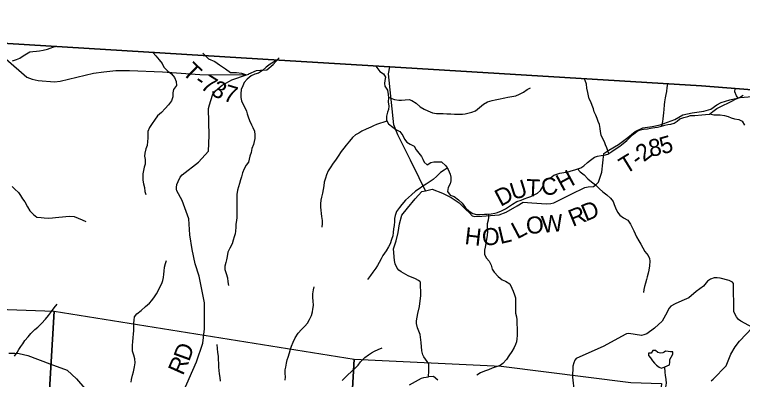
# Model space of a CAD drawing. Extents: x 1624196 to 2029251, y 146837 to 440034.
# Drawn here: x 1898481 to 1911289, y 305256 to 311680 of the extents above; entities that cross this region are included whole.
import ezdxf

# ---------------------------------------------------------------- set-up
doc = ezdxf.new("R2010")
doc.units = 0
for name, color, linetype in [('GM_X_Adjacent_County', 7, 'Continuous'), ('GM_X_County', 7, 'Continuous'), ('GM_X_County_Road', 7, 'Continuous'), ('GM_X_Minor_Lake', 7, 'Continuous'), ('GM_X_Minor_River', 7, 'Continuous'), ('GM_X_Section', 7, 'Continuous'), ('GM_X_Township', 7, 'Continuous'), ('GM_X_Township_Road', 7, 'Continuous'), ('GM_X_Township_Road_Text', 7, 'Continuous'), ('GM_X_Township_ROW', 7, 'Continuous')]:
    doc.layers.add(name, color=color, linetype=linetype)

msp = doc.modelspace()

# ---------------------------------------------------------------- linework, layer by layer
at = {"layer": 'GM_X_Adjacent_County'}
msp.add_lwpolyline([(1940473, 308073), (1934622, 308532), (1932946, 308617), (1931071, 308772), (1925774, 309211), (1919831, 309702), (1917959, 309848), (1915440, 310045), (1915329, 310054), (1912652, 310262), (1910567, 310425), (1905084, 310759), (1903135, 310878), (1901800, 310959), (1897304, 311233), (1895508, 311379), (1894252, 311474), (1894019, 315798), (1893959, 316894), (1894263, 318800), (1894856, 322668), (1894919, 323647), (1895188, 327845), (1895523, 333111)], dxfattribs=at)
at = {"layer": 'GM_X_County'}
msp.add_lwpolyline([(1897304, 311233), (1901800, 310959), (1903135, 310878), (1905084, 310759), (1910567, 310425), (1912652, 310262), (1915329, 310054), (1915440, 310045), (1917959, 309848), (1919831, 309702), (1925774, 309211), (1925256, 303586), (1924887, 299587), (1924469, 293153), (1924414, 292311), (1923726, 285166), (1923342, 280921)], dxfattribs=at)
at = {"layer": 'GM_X_County_Road'}
for points in [[(1905432, 305163), (1905639, 305281), (1905683, 305291), (1905764, 305304), (1905772, 305406), (1905768, 305533), (1905683, 305651), (1905666, 305690), (1905647, 305760), (1905636, 305908), (1905617, 306047), (1905571, 306165), (1905556, 306239), (1905554, 306285), (1905576, 306416), (1905607, 306540), (1905632, 306736), (1905627, 306967), (1905614, 306982), (1905591, 306999), (1905535, 307025), (1905407, 307078), (1905282, 307149), (1905242, 307178), (1905214, 307217), (1905178, 307291), (1905164, 307348), (1905147, 307556), (1905194, 307694), (1905231, 307842), (1905252, 307993), (1905296, 308147), (1905395, 308269), (1905528, 308433), (1905647, 308565), (1905710, 308579), (1905600, 308807), (1905447, 309119), (1905225, 309565), (1905156, 309741), (1905062, 310634), (1905084, 310759)], [(1910738, 305234), (1910772, 305261), (1911003, 305497), (1911083, 305701), (1911159, 305829), (1911238, 305928), (1911465, 306173), (1911259, 306280), (1911222, 306312), (1911186, 306360), (1911148, 306422), (1911140, 306451), (1911135, 306946), (1911117, 306967), (1911100, 306977), (1911053, 306995), (1910899, 307041), (1910843, 307047), (1910791, 307044), (1910725, 307019), (1910672, 306984), (1910602, 306896), (1910473, 306802), (1910347, 306693), (1910222, 306641), (1910108, 306587), (1910028, 306544), (1909999, 306508), (1909935, 306386), (1909874, 306284), (1909741, 306160), (1909605, 306056), (1909556, 306039), (1909511, 306028), (1909399, 306047), (1909293, 306065), (1909252, 306057), (1909226, 306046), (1908851, 305839), (1908363, 305624), (1908341, 305595), (1908320, 305549), (1908305, 305490), (1908300, 305298), (1908329, 305035)], [(1898380, 305719), (1898484, 305721), (1898563, 305713), (1898712, 305679), (1899102, 305528), (1899404, 305419), (1899570, 305265), (1900124, 304625)], [(1905929, 305241), (1905855, 305310), (1905764, 305304)]]:
    msp.add_lwpolyline(points, dxfattribs=at)
at = {"layer": 'GM_X_Minor_Lake'}
for points in [[(1909912, 305735), (1909890, 305723), (1909846, 305717), (1909802, 305729), (1909762, 305765), (1909714, 305765), (1909684, 305717), (1909638, 305719), (1909634, 305675), (1909670, 305635), (1909704, 305585), (1909740, 305545), (1909780, 305506), (1909822, 305472), (1909868, 305454), (1909921, 305477)], [(1909921, 305477), (1910008, 305514), (1910014, 305558), (1910012, 305604), (1910034, 305648), (1910064, 305699), (1910064, 305741), (1910022, 305743), (1909982, 305749), (1909938, 305751), (1909912, 305735)]]:
    msp.add_lwpolyline(points, dxfattribs=at)
at = {"layer": 'GM_X_Minor_River'}
for points in [[(1898445, 310867), (1898517, 310889), (1898571, 310911), (1898635, 310951), (1898690, 310987), (1898752, 311023), (1898802, 311031), (1898866, 311035), (1898920, 311039), (1898986, 311050), (1899058, 311072), (1899108, 311086), (1899171, 311112), (1899199, 311119)], [(1900912, 311014), (1900965, 310950), (1901027, 310884), (1901077, 310820), (1901110, 310756), (1901180, 310682), (1901242, 310638), (1901294, 310569), (1901326, 310501), (1901328, 310429), (1901280, 310361), (1901268, 310299), (1901268, 310229), (1901244, 310163), (1901192, 310091), (1901132, 310023), (1901065, 309957), (1900999, 309898), (1900943, 309820), (1900905, 309762), (1900853, 309692), (1900825, 309622), (1900827, 309560), (1900827, 309506), (1900823, 309442), (1900812, 309374), (1900792, 309318), (1900774, 309237), (1900768, 309185), (1900778, 309127), (1900782, 309045), (1900764, 308991), (1900748, 308935), (1900740, 308873), (1900736, 308823), (1900738, 308765), (1900752, 308702), (1900769, 308632), (1900775, 308562), (1900789, 308512)], [(1903110, 310880), (1903040, 310842), (1902976, 310804), (1902909, 310754), (1902843, 310692), (1902771, 310648), (1902707, 310628), (1902643, 310600), (1902575, 310544), (1902523, 310484), (1902495, 310426), (1902471, 310358), (1902463, 310286), (1902462, 310218), (1902476, 310158), (1902508, 310085), (1902540, 310033), (1902562, 309981), (1902572, 309929), (1902590, 309877), (1902616, 309817), (1902650, 309739), (1902676, 309689), (1902702, 309628), (1902708, 309560), (1902706, 309496), (1902700, 309446), (1902685, 309390), (1902659, 309320), (1902643, 309250), (1902623, 309186), (1902611, 309136), (1902597, 309083), (1902559, 309029), (1902519, 308961), (1902489, 308891), (1902473, 308823), (1902458, 308767), (1902438, 308703), (1902422, 308649), (1902406, 308587), (1902392, 308511), (1902390, 308460), (1902394, 308344), (1902394, 308290), (1902392, 308222), (1902392, 308108), (1902388, 308054), (1902377, 307992), (1902373, 307935), (1902369, 307869), (1902361, 307819), (1902345, 307767), (1902329, 307707), (1902309, 307643), (1902271, 307567), (1902231, 307497), (1902221, 307421), (1902210, 307363), (1902196, 307312), (1902182, 307248), (1902180, 307190), (1902202, 307120), (1902226, 307044), (1902234, 306972), (1902244, 306910)], [(1904840, 310775), (1904854, 310747), (1904910, 310678), (1904974, 310634), (1905006, 310580), (1904994, 310516), (1904988, 310466), (1904996, 310416), (1905044, 310348), (1905058, 310274), (1905060, 310215), (1905054, 310143), (1905068, 310067), (1905061, 310009), (1905045, 309959), (1905025, 309891), (1905023, 309821), (1905061, 309755), (1905137, 309698), (1905191, 309658), (1905259, 309620), (1905311, 309552), (1905341, 309486), (1905381, 309432), (1905445, 309398), (1905515, 309363), (1905549, 309297), (1905595, 309241), (1905639, 309181), (1905665, 309131), (1905689, 309079), (1905743, 309035), (1905807, 309077), (1905857, 309087), (1905929, 309086), (1905995, 309088), (1906071, 309014), (1906111, 308950), (1906145, 308870), (1906158, 308814), (1906160, 308754), (1906146, 308702), (1906112, 308635), (1906102, 308567), (1906148, 308499), (1906218, 308475), (1906294, 308415), (1906358, 308359), (1906414, 308277), (1906480, 308216), (1906548, 308178), (1906612, 308160), (1906676, 308160), (1906748, 308164), (1906798, 308168), (1906868, 308174), (1906932, 308184), (1906982, 308192), (1907052, 308226), (1907118, 308260), (1907190, 308304), (1907242, 308344), (1907318, 308386), (1907393, 308414), (1907451, 308438), (1907513, 308460), (1907563, 308478), (1907613, 308498), (1907685, 308538), (1907735, 308582), (1907781, 308656), (1907793, 308726), (1907845, 308774), (1907911, 308806), (1907971, 308852), (1908021, 308872), (1908078, 308886), (1908148, 308898), (1908220, 308910), (1908278, 308930), (1908342, 308944), (1908394, 308964), (1908444, 308984), (1908496, 309018), (1908562, 309076), (1908614, 309118), (1908686, 309168), (1908736, 309184), (1908804, 309196), (1908858, 309204), (1908922, 309224), (1908992, 309270), (1909069, 309324), (1909131, 309364), (1909191, 309408), (1909257, 309462), (1909319, 309528), (1909373, 309572), (1909437, 309624), (1909497, 309648), (1909551, 309660)], [(1908941, 309236), (1908920, 309278), (1908901, 309332), (1908877, 309384), (1908861, 309439), (1908835, 309489), (1908805, 309559), (1908793, 309619), (1908787, 309675), (1908775, 309743), (1908751, 309799), (1908731, 309851), (1908709, 309906), (1908681, 309968), (1908667, 310018), (1908647, 310080), (1908619, 310144), (1908594, 310196), (1908578, 310250), (1908566, 310306), (1908554, 310381), (1908548, 310453), (1908520, 310519), (1908503, 310552)], [(1905059, 310227), (1905102, 310209), (1905168, 310185), (1905240, 310175), (1905292, 310173), (1905354, 310181), (1905422, 310183), (1905474, 310169), (1905548, 310121), (1905620, 310057), (1905686, 310012), (1905752, 309982), (1905836, 309952), (1905908, 309936), (1905972, 309940), (1906022, 309940), (1906086, 309934), (1906158, 309930), (1906224, 309928), (1906288, 309924), (1906362, 309928), (1906412, 309934), (1906480, 309948), (1906530, 309962), (1906590, 309986), (1906664, 310042), (1906734, 310104), (1906805, 310146), (1906885, 310168), (1906939, 310178), (1906999, 310192), (1907107, 310216), (1907161, 310226), (1907233, 310236), (1907299, 310249), (1907365, 310277), (1907435, 310313), (1907503, 310362), (1907557, 310392)], [(1909872, 309715), (1909878, 309744), (1909886, 309794), (1909892, 309846), (1909900, 309899), (1909906, 309951), (1909910, 310009), (1909918, 310091), (1909924, 310143), (1909936, 310211), (1909948, 310273), (1909960, 310327), (1909966, 310395), (1909976, 310462)], [(1911214, 310210), (1911183, 310250), (1911153, 310318), (1911159, 310380)], [(1909551, 309660), (1909617, 309670), (1909673, 309680), (1909745, 309694), (1909795, 309700), (1909864, 309712), (1909924, 309734), (1909978, 309742), (1910028, 309750), (1910086, 309766), (1910138, 309802), (1910190, 309842), (1910260, 309870), (1910326, 309886), (1910378, 309900), (1910452, 309904), (1910576, 309912), (1910640, 309920), (1910708, 309928), (1910770, 309972), (1910836, 310026), (1910888, 310052), (1910955, 310086), (1911033, 310122), (1911101, 310154), (1911169, 310192), (1911239, 310220), (1911305, 310260)], [(1910714, 309932), (1910786, 309916), (1910842, 309916), (1910900, 309914), (1910976, 309902), (1911036, 309886), (1911094, 309864), (1911148, 309845), (1911224, 309831), (1911286, 309801), (1911324, 309731)], [(1905033, 309804), (1904979, 309787), (1904905, 309759), (1904851, 309743), (1904799, 309723), (1904749, 309699), (1904667, 309659), (1904593, 309627), (1904537, 309589), (1904479, 309561), (1904429, 309517), (1904372, 309451), (1904314, 309380), (1904274, 309330), (1904230, 309268), (1904176, 309188), (1904130, 309118), (1904088, 309064), (1904034, 308980), (1904001, 308926), (1903971, 308860), (1903953, 308798), (1903929, 308726), (1903921, 308665), (1903909, 308601), (1903897, 308535), (1903881, 308467), (1903871, 308409), (1903865, 308347), (1903865, 308291), (1903869, 308235), (1903876, 308179), (1903880, 308126), (1903896, 308054), (1903892, 308004), (1903890, 307938)], [(1906094, 308977), (1906043, 308942), (1905978, 308900), (1905910, 308832), (1905848, 308774), (1905794, 308740), (1905726, 308696), (1905666, 308660), (1905598, 308614), (1905536, 308570), (1905466, 308506), (1905414, 308458), (1905358, 308412), (1905293, 308338), (1905253, 308284), (1905201, 308213), (1905177, 308141), (1905169, 308089), (1905165, 308039), (1905159, 307963), (1905149, 307907), (1905141, 307841), (1905135, 307785), (1905116, 307719), (1905088, 307643), (1905062, 307588), (1905018, 307518), (1904960, 307436), (1904930, 307380), (1904894, 307314), (1904866, 307262), (1904840, 307212), (1904788, 307142), (1904743, 307086), (1904691, 307018)], [(1908388, 308962), (1908436, 308910), (1908502, 308860), (1908568, 308790), (1908636, 308735), (1908706, 308681), (1908775, 308611), (1908833, 308557), (1908903, 308505), (1908965, 308449), (1909015, 308386), (1909033, 308336), (1909053, 308274), (1909089, 308200), (1909131, 308150), (1909199, 308102), (1909271, 308062), (1909317, 307989), (1909347, 307933), (1909379, 307873), (1909401, 307817), (1909425, 307765), (1909465, 307697), (1909501, 307639), (1909536, 307571), (1909572, 307510), (1909628, 307436), (1909652, 307386), (1909658, 307336), (1909652, 307256), (1909640, 307180), (1909632, 307128), (1909614, 307063), (1909602, 307013), (1909584, 306949), (1909568, 306893), (1909557, 306839), (1909551, 306785)], [(1898436, 308650), (1898488, 308606), (1898552, 308548), (1898584, 308496), (1898620, 308436), (1898660, 308380), (1898710, 308295), (1898750, 308227), (1898814, 308157), (1898872, 308115), (1898948, 308105), (1899004, 308103), (1899072, 308097), (1899146, 308103), (1899202, 308105), (1899258, 308111), (1899322, 308117), (1899382, 308125), (1899448, 308132), (1899530, 308124), (1899600, 308096), (1899668, 308068), (1899736, 308038)], [(1906819, 308170), (1906822, 308112), (1906816, 308060), (1906798, 307996), (1906796, 307928), (1906803, 307861), (1906799, 307795), (1906771, 307651), (1906761, 307587), (1906751, 307533), (1906749, 307457), (1906787, 307389), (1906835, 307336), (1906865, 307268), (1906887, 307196), (1906923, 307146), (1906991, 307070), (1907062, 307010), (1907122, 306983), (1907198, 306937), (1907230, 306865), (1907252, 306807), (1907278, 306745), (1907296, 306691), (1907298, 306607), (1907294, 306555), (1907298, 306500), (1907298, 306424), (1907312, 306358), (1907318, 306306), (1907322, 306242), (1907323, 306148), (1907325, 306084), (1907323, 306032), (1907319, 305973), (1907313, 305919), (1907295, 305869), (1907275, 305817), (1907231, 305747), (1907177, 305669), (1907137, 305605), (1907074, 305539), (1907024, 305501), (1906956, 305475), (1906886, 305455), (1906820, 305423), (1906750, 305401), (1906682, 305371), (1906614, 305329)], [(1900531, 305206), (1900539, 305256), (1900559, 305332), (1900571, 305390), (1900589, 305476), (1900601, 305549), (1900597, 305619), (1900579, 305685), (1900559, 305753), (1900556, 305805), (1900556, 305857), (1900562, 305919), (1900570, 305995), (1900576, 306050), (1900582, 306116), (1900582, 306176), (1900582, 306244), (1900586, 306300), (1900592, 306356), (1900634, 306412), (1900709, 306472), (1900785, 306540), (1900857, 306598), (1900897, 306648), (1900941, 306712), (1900979, 306763), (1901005, 306815), (1901043, 306893), (1901071, 306943), (1901089, 306997), (1901099, 307049), (1901110, 307111), (1901114, 307161), (1901122, 307233), (1901134, 307295), (1901152, 307349)], [(1903242, 305240), (1903246, 305302), (1903242, 305358), (1903242, 305422), (1903252, 305472), (1903265, 305540), (1903279, 305598), (1903295, 305648), (1903319, 305724), (1903339, 305787), (1903355, 305841), (1903381, 305911), (1903417, 305991), (1903469, 306069), (1903532, 306137), (1903586, 306193), (1903636, 306249), (1903672, 306313), (1903704, 306383), (1903722, 306443), (1903732, 306494), (1903742, 306560), (1903736, 306638), (1903728, 306694), (1903728, 306764), (1903741, 306834), (1903753, 306888)], [(1898480, 305667), (1898528, 305729), (1898556, 305781), (1898591, 305835), (1898625, 305885), (1898663, 305939), (1898721, 306007), (1898765, 306067), (1898837, 306133), (1898891, 306177), (1898957, 306243), (1899025, 306319), (1899078, 306382), (1899130, 306450), (1899180, 306518), (1899232, 306578)], [(1902104, 305225), (1902096, 305287), (1902088, 305357), (1902084, 305411), (1902078, 305471), (1902074, 305533), (1902072, 305611), (1902068, 305665), (1902056, 305732), (1902050, 305802), (1902048, 305868)], [(1904243, 305239), (1904293, 305283), (1904341, 305333), (1904411, 305395), (1904483, 305459), (1904527, 305509), (1904571, 305563), (1904647, 305643), (1904707, 305689), (1904762, 305723), (1904814, 305755), (1904880, 305783), (1904950, 305813)], [(1909839, 304935), (1909875, 304985), (1909921, 305047), (1909943, 305118), (1909953, 305192), (1909948, 305256), (1909938, 305328), (1909932, 305378), (1909921, 305477)]]:
    msp.add_lwpolyline(points, dxfattribs=at)
at = {"layer": 'GM_X_Section'}
for points in [[(1899176, 306456), (1898859, 301100), (1893753, 301644), (1894027, 306932), (1896544, 306549)], [(1899176, 306456), (1904458, 305613), (1904178, 300649), (1898859, 301100)], [(1904458, 305613), (1907042, 305488), (1909324, 305199), (1909866, 305182), (1909438, 300072), (1905872, 300488), (1904178, 300649)]]:
    msp.add_lwpolyline(points, close=True, dxfattribs=at)
at = {"layer": 'GM_X_Township'}
msp.add_lwpolyline([(1897304, 311233), (1901800, 310959), (1903135, 310878), (1905084, 310759), (1910567, 310425), (1912652, 310262), (1915329, 310054), (1915440, 310045), (1917959, 309848), (1919831, 309702), (1925774, 309211), (1925256, 303586), (1924887, 299587), (1924469, 293153), (1924414, 292311), (1923726, 285166), (1923342, 280921)], dxfattribs=at)
at = {"layer": 'GM_X_Township_Road'}
for points in [[(1901792, 311002), (1901893, 310900), (1902003, 310851), (1902086, 310797), (1902194, 310724), (1902280, 310659), (1902388, 310658), (1902477, 310650), (1902562, 310619)], [(1902604, 310635), (1902738, 310695), (1902806, 310702), (1902918, 310708), (1903030, 310799), (1903136, 310917)], [(1901445, 305030), (1901685, 305563), (1901791, 305893), (1901825, 306144), (1901824, 306604), (1901732, 307071), (1901659, 307290), (1901604, 307541), (1901566, 307801), (1901547, 308081), (1901431, 308405), (1901339, 308576), (1901330, 308605), (1901330, 308637), (1901338, 308690), (1901358, 308741), (1901397, 308814), (1901432, 308857), (1901717, 309081), (1901893, 309276), (1901908, 309553), (1901895, 310026), (1901909, 310089), (1901965, 310263), (1902017, 310338), (1902135, 310434), (1902261, 310505), (1902307, 310528), (1902562, 310619), (1902602, 310633), (1902604, 310635)], [(1905710, 308579), (1905831, 308607), (1906013, 308535), (1906163, 308458), (1906306, 308364), (1906423, 308250), (1906486, 308188), (1906536, 308137), (1906580, 308124), (1906704, 308133), (1907006, 308155), (1907129, 308202), (1907325, 308313), (1907432, 308376), (1907586, 308366), (1907843, 308346), (1907915, 308352), (1907971, 308364), (1908278, 308520), (1908516, 308636), (1908575, 308646), (1908666, 308650), (1908708, 308681), (1908756, 308726), (1908816, 308905), (1908850, 309236), (1908938, 309291), (1909108, 309391), (1909270, 309514), (1909399, 309619), (1909534, 309685), (1909702, 309709), (1909841, 309737), (1910098, 309834), (1910240, 309915), (1910405, 309950), (1910611, 309979), (1910732, 310016), (1910841, 310089), (1910918, 310129), (1911065, 310179), (1911251, 310218), (1911671, 310252)]]:
    msp.add_lwpolyline(points, dxfattribs=at)
at = {"layer": 'GM_X_Township_ROW'}
msp.add_lwpolyline([(1895368, 310533), (1895867, 310740), (1896475, 310903), (1897060, 310997), (1897880, 310950), (1898204, 310936), (1898259, 310927), (1898325, 310903), (1898699, 310575), (1898788, 310545), (1898894, 310517), (1899183, 310494), (1899284, 310505), (1899870, 310646), (1900052, 310674), (1900263, 310697), (1900502, 310692), (1901087, 310669), (1901742, 310622), (1902562, 310619)], dxfattribs=at)

# ---------------------------------------------------------------- texts
at = {"layer": 'GM_X_Township_Road_Text'}
for s, rotation, p in [('T', 316.1547, (1901416, 310650)), ('7', 328.031, (1901734, 310385)), ('-', 326.6516, (1901625, 310457)), ('3', 333.2907, (1901917, 310273)), ('7', 343.4736, (1902136, 310168)), ('8', 10.3812, (1909666, 309173)), ('5', 16.1803, (1909880, 309214)), ('2', 37.9273, (1909555, 309075)), ('T', 31.5929, (1909236, 308862)), ('-', 37.2904, (1909454, 308998)), ('H', 28.5456, (1908115, 308560)), ('U', 17.0502, (1907253, 308411)), ('T', 357.5823, (1907478, 308485)), ('C', 10.568, (1907777, 308481)), ('D', 27.8098, (1907033, 308293)), ('D', 22.4949, (1908532, 308033)), ('R', 22.3124, (1908303, 307939)), ('O', 3.784, (1907491, 307815)), ('W', 5.6868, (1907766, 307833)), ('H', 353.4253, (1906391, 307639)), ('O', 5.04, (1906719, 307608)), ('L', 13.3104, (1907029, 307638)), ('L', 27.8145, (1907325, 307719)), ('D', 69.9975, (1901552, 305559)), ('R', 65.9404, (1901443, 305313))]:
    msp.add_text(s, height=300, rotation=rotation, dxfattribs=at).set_placement(p)

doc.saveas('drawing.dxf')
